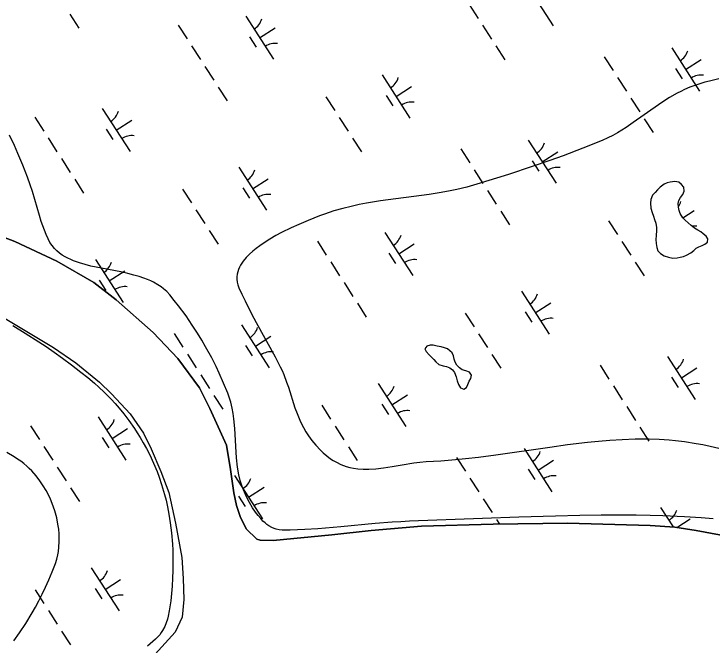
# Model space of a CAD drawing. Extents: x 3937982 to 3958556, y 219448 to 241894.
# Drawn here: x 3946498 to 3947179, y 230826 to 231442 of the extents above; entities that cross this region are included whole.
import ezdxf

# ---------------------------------------------------------------- set-up
doc = ezdxf.new("R2010")
doc.units = 0
for name, color, linetype in [('V-SITE-VEGE', 7, 'Continuous'), ('V-TOPO-SHOR', 7, 'Continuous'), ('V-WETL-SWMP', 7, 'Continuous')]:
    doc.layers.add(name, color=color, linetype=linetype)

msp = doc.modelspace()

# ---------------------------------------------------------------- linework, layer by layer
at = {"layer": 'V-SITE-VEGE'}
for points in [[(3947185.612, 231378.07), (3947176.46, 231376.067), (3947171.803, 231374.847), (3947167.049, 231373.44), (3947162.202, 231371.816), (3947157.268, 231369.944), (3947152.257, 231367.789), (3947148.515, 231365.999), (3947144.833, 231364.084), (3947137.618, 231359.935), (3947132.897, 231356.968), (3947126.687, 231352.822), (3947102.165, 231335.443), (3947095.046, 231330.667), (3947086.733, 231325.555), (3947082.199, 231323.032), (3947077.265, 231320.53), (3947071.881, 231318.109), (3947052.845, 231310.412), (3947033.641, 231303.138), (3947020.761, 231298.493), (3947003.508, 231292.533), (3946980.405, 231284.933), (3946949.494, 231275.281), (3946939.789, 231272.557), (3946930.012, 231270.245), (3946923.46, 231268.9), (3946914.687, 231267.302), (3946902.931, 231265.453), (3946855.522, 231259.034), (3946841.946, 231256.798), (3946834.712, 231255.411), (3946827.01, 231253.75), (3946818.812, 231251.733), (3946810.091, 231249.259), (3946800.824, 231246.204), (3946796.056, 231244.446), (3946785.007, 231240.051), (3946775.777, 231236.115), (3946768.562, 231232.826), (3946758.934, 231228.071), (3946753.534, 231225.173), (3946747.535, 231221.705), (3946741.012, 231217.55), (3946737.721, 231215.254), (3946734.372, 231212.743), (3946731.022, 231210.001), (3946727.725, 231207.005), (3946724.561, 231203.726), (3946721.632, 231200.146), (3946720.317, 231198.264), (3946719.107, 231196.298), (3946718.025, 231194.244), (3946717.096, 231192.1), (3946716.344, 231189.859), (3946715.799, 231187.52), (3946715.496, 231185.079), (3946715.472, 231182.531), (3946715.766, 231179.873), (3946716.43, 231177.1), (3946717.509, 231174.204), (3946720.385, 231167.902), (3946723.416, 231161.595), (3946729.844, 231148.965), (3946734.332, 231140.535), (3946752.673, 231106.768), (3946757.697, 231097.113), (3946759.487, 231093.413), (3946761.119, 231089.695), (3946763.993, 231082.228), (3946765.703, 231077.229), (3946772.134, 231057.173), (3946774.202, 231051.445), (3946776.891, 231044.922), (3946778.509, 231041.453), (3946780.405, 231037.764), (3946782.646, 231033.842), (3946785.319, 231029.679), (3946788.528, 231025.261), (3946792.407, 231020.58), (3946797.031, 231015.707), (3946799.71, 231013.17), (3946803.273, 231010.118), (3946806.868, 231007.446), (3946809.278, 231005.867), (3946812.512, 231003.999), (3946816.85, 231001.91), (3946819.344, 231000.908), (3946822.205, 230999.93), (3946825.492, 230999.01), (3946829.265, 230998.205), (3946833.596, 230997.578), (3946838.571, 230997.208), (3946844.28, 230997.177), (3946850.834, 230997.57), (3946858.346, 230998.447), (3946866.948, 230999.817), (3946876.774, 231001.572), (3946887.954, 231003.407), (3946893.885, 231004.132), (3946900.177, 231004.605)], [(3946749.513, 230940.28), (3946746.474, 230942.053), (3946744.803, 230943.245), (3946742.95, 230944.746), (3946740.908, 230946.634), (3946738.667, 230948.986), (3946736.23, 230951.886), (3946733.602, 230955.422), (3946730.803, 230959.67), (3946727.856, 230964.657), (3946724.817, 230970.342), (3946722.728, 230974.776), (3946720.95, 230979.261), (3946719.922, 230982.278), (3946718.736, 230986.329), (3946717.44, 230991.774), (3946716.156, 230999.108), (3946715.107, 231008.163), (3946714.671, 231013.708), (3946713.329, 231036.943), (3946712.438, 231046.495), (3946711.75, 231051.535), (3946710.796, 231056.87), (3946709.477, 231062.492), (3946707.669, 231068.404), (3946706.55, 231071.417), (3946702.499, 231081.252), (3946698.176, 231090.951), (3946695.143, 231097.339), (3946690.906, 231105.762), (3946684.909, 231116.811), (3946681.305, 231123.025), (3946677.026, 231130.039), (3946671.927, 231137.934), (3946665.82, 231146.798), (3946658.476, 231156.708), (3946654.398, 231161.898), (3946649.923, 231167.354), (3946647.011, 231170.505), (3946643.841, 231173.346), (3946641.594, 231175.079), (3946638.448, 231177.198), (3946634, 231179.715), (3946631.344, 231181.01), (3946628.212, 231182.369), (3946624.524, 231183.783), (3946620.18, 231185.235), (3946615.074, 231186.709), (3946609.092, 231188.196), (3946602.121, 231189.701), (3946583.337, 231193.298), (3946572.861, 231195.518), (3946567.458, 231196.875), (3946561.89, 231198.52), (3946556.221, 231200.552), (3946553.424, 231201.733), (3946550.636, 231203.06), (3946547.878, 231204.555), (3946545.162, 231206.239), (3946542.512, 231208.144), (3946539.948, 231210.296), (3946537.502, 231212.733), (3946535.207, 231215.496), (3946533.089, 231218.625), (3946531.192, 231222.172), (3946529.337, 231226.328), (3946527.635, 231230.534), (3946524.586, 231239.075), (3946522.755, 231244.84), (3946515.91, 231268.089), (3946513.789, 231274.685), (3946511.097, 231282.134), (3946506.535, 231293.818), (3946501.818, 231305.409), (3946498.506, 231313.061), (3946493.782, 231323.139)], [(3946496.921, 231137.354), (3946509.023, 231130.139), (3946522.228, 231121.691), (3946529.456, 231116.827), (3946537.142, 231111.474), (3946545.324, 231105.586), (3946554.046, 231099.106), (3946563.356, 231091.971), (3946570.119, 231086.562), (3946576.58, 231081.077), (3946580.729, 231077.366), (3946586.069, 231072.337), (3946592.862, 231065.464), (3946596.581, 231061.435), (3946600.691, 231056.733), (3946605.217, 231051.216), (3946610.174, 231044.709), (3946615.568, 231036.972), (3946618.333, 231032.706), (3946621.2, 231028.04), (3946624.172, 231022.927), (3946627.244, 231017.305), (3946630.416, 231011.112), (3946634.172, 231003.086), (3946637.543, 230994.994), (3946639.583, 230989.565), (3946642.049, 230982.294), (3946644.91, 230972.54), (3946646.331, 230966.944), (3946647.773, 230960.532), (3946649.19, 230953.186), (3946650.521, 230944.777), (3946651.684, 230935.16), (3946652.569, 230924.17), (3946652.86, 230918.317), (3946653.036, 230912.085), (3946653.079, 230905.453), (3946652.971, 230898.402), (3946652.684, 230890.912), (3946652.199, 230882.966), (3946650.91, 230868.784), (3946650.171, 230862.879), (3946649.53, 230858.923), (3946648.414, 230853.688), (3946647.613, 230850.741), (3946646.53, 230847.442), (3946645.033, 230843.782), (3946642.952, 230839.784), (3946641.66, 230837.748), (3946640.132, 230835.664), (3946638.317, 230833.546), (3946636.163, 230831.422), (3946628.153, 230824.484)], [(3946900.177, 231004.605), (3946914.478, 231005.455), (3946928.781, 231006.663), (3946938.314, 231007.638), (3946951.024, 231009.113), (3946967.976, 231011.316), (3947020.707, 231018.855), (3947037.925, 231021.171), (3947057.602, 231023.5), (3947068.096, 231024.551), (3947079.291, 231025.489), (3947091.228, 231026.25), (3947103.965, 231026.748), (3947117.547, 231026.873), (3947127.312, 231026.609), (3947137.026, 231025.964), (3947143.475, 231025.337), (3947152.048, 231024.266), (3947163.424, 231022.447), (3947169.904, 231021.221), (3947177.293, 231019.662), (3947185.717, 231017.688)], [(3946497.931, 230829.634), (3946503.44, 230837.482), (3946509.402, 230846.573), (3946515.769, 230857.069), (3946518.966, 230862.697), (3946522.22, 230868.712), (3946525.513, 230875.135), (3946528.819, 230881.975), (3946532.104, 230889.243), (3946535.329, 230896.952), (3946538.451, 230905.095), (3946539.812, 230909.355), (3946540.867, 230913.807), (3946541.406, 230916.875), (3946541.914, 230921.067), (3946542.225, 230926.818), (3946542.217, 230930.173), (3946542.043, 230934.058), (3946541.631, 230938.545), (3946540.886, 230943.722), (3946539.675, 230949.665), (3946537.83, 230956.453), (3946536.648, 230960.051), (3946535.235, 230963.858), (3946533.558, 230967.878), (3946531.573, 230972.101), (3946529.241, 230976.519), (3946526.509, 230981.108), (3946523.316, 230985.843), (3946519.599, 230990.677), (3946515.286, 230995.555), (3946512.918, 230997.947), (3946510.377, 231000.321), (3946507.649, 231002.662), (3946504.72, 231004.949), (3946501.58, 231007.173), (3946498.216, 231009.313), (3946491.039, 231013.403)], [(3947180.218, 230948.676), (3947168.229, 230949.651), (3947152.242, 230950.698), (3947130.929, 230951.675), (3947118.749, 230952.039), (3947104.829, 230952.305), (3947088.92, 230952.426), (3947070.74, 230952.359), (3947049.961, 230952.062), (3947026.215, 230951.496), (3946990.596, 230950.401), (3946954.977, 230949.129), (3946883.735, 230946.36), (3946875.365, 230945.961), (3946866.997, 230945.436), (3946850.267, 230944.099), (3946816.829, 230940.939), (3946794.553, 230939.081), (3946781.823, 230938.313), (3946767.28, 230937.834), (3946759.524, 230937.791), (3946756.571, 230938.012), (3946753.724, 230938.625), (3946751.889, 230939.233), (3946749.513, 230940.28)]]:
    msp.add_lwpolyline(points, dxfattribs=at)
at = {"layer": 'V-TOPO-SHOR'}
for points in [[(3947173.2, 231224.691), (3947170.394, 231226.954), (3947167.92, 231228.894), (3947164.956, 231230.502), (3947161.989, 231232.599), (3947158.528, 231235.019), (3947155.554, 231237.772), (3947152.744, 231240.199), (3947150.43, 231242.63), (3947147.931, 231246.861), (3947146.92, 231249.798), (3947146.231, 231253.064), (3947145.869, 231256.499), (3947146.655, 231259.616), (3947148.265, 231262.252), (3947150.528, 231265.219), (3947151.638, 231268.668), (3947151.437, 231272.432), (3947149.281, 231275.193), (3947146.477, 231277.292), (3947142.541, 231278.07), (3947138.128, 231277.372), (3947135.189, 231276.686), (3947132.418, 231275.513), (3947128.356, 231272.527), (3947125.602, 231269.715), (3947123.333, 231267.4), (3947120.906, 231264.756), (3947119.31, 231260.484), (3947118.858, 231256.716), (3947119.396, 231252.137), (3947120.42, 231247.891), (3947121.932, 231244.141), (3947122.946, 231241.043), (3947124.129, 231237.291), (3947124.826, 231233.205), (3947124.856, 231230.094), (3947124.578, 231225.345), (3947124.127, 231221.249), (3947124.328, 231217.648), (3947125.024, 231213.565), (3947126.038, 231210.464), (3947128.684, 231207.707), (3947132.309, 231205.452), (3947136.579, 231204.023), (3947140.681, 231203.083), (3947144.933, 231203.454), (3947148.036, 231204.14), (3947150.977, 231204.824), (3947154.071, 231206.163), (3947158.304, 231208.5), (3947161.227, 231210.82), (3947163.498, 231212.807), (3947166.103, 231214.306), (3947169.2, 231215.647), (3947171.971, 231216.823), (3947174.406, 231218.812), (3947174.865, 231221.925), (3947173.2, 231224.691)], [(3946476.292, 231227.948), (3946498.984, 231219.553), (3946539.964, 231200.158), (3946575.831, 231179.545), (3946597.679, 231162.52), (3946633.66, 231130.49), (3946657.687, 231105.33), (3946678.954, 231076.646), (3946689.179, 231056.473), (3946705.156, 231020.741)], [(3946487.713, 231145.438), (3946536.474, 231116.106), (3946558.298, 231100.949), (3946581.555, 231082.31), (3946593.089, 231070.776), (3946611.226, 231051.388), (3946624.235, 231032.413), (3946631.846, 231017.11), (3946641.389, 230995.072), (3946649.055, 230974.411), (3946655.647, 230944.654), (3946661.814, 230910.93), (3946662.953, 230890.437), (3946663.626, 230869.939), (3946661.935, 230852.912), (3946655.328, 230838.166), (3946632.511, 230813.236)], [(3946920.921, 231114.757), (3946917.965, 231115.709), (3946914.844, 231116.659), (3946910.908, 231117.44), (3946906.972, 231118.218), (3946903.863, 231118.185), (3946900.596, 231117.333), (3946898.661, 231114.695), (3946900.158, 231112.092), (3946903.14, 231108.684), (3946905.454, 231106.415), (3946907.443, 231104.144), (3946909.591, 231102.039), (3946912.565, 231099.448), (3946916.669, 231098.18), (3946919.786, 231097.558), (3946923.071, 231096.282), (3946925.711, 231094.344), (3946927.704, 231091.582), (3946929.219, 231087.34), (3946930.241, 231083.422), (3946931.587, 231079.834), (3946933.584, 231076.746), (3946936.707, 231075.468), (3946939.474, 231076.969), (3946940.754, 231079.929), (3946942.032, 231083.052), (3946943.639, 231085.849), (3946944.424, 231089.132), (3946942.433, 231091.895), (3946938.818, 231093.169), (3946935.208, 231094.113), (3946932.57, 231096.05), (3946930.086, 231098.807), (3946928.42, 231101.574), (3946927.407, 231104.675), (3946926.884, 231107.779), (3946925.543, 231110.876), (3946920.921, 231114.757)], [(3946705.156, 231020.741), (3946709.36, 230996.78), (3946712.619, 230974.207), (3946715.076, 230961.644), (3946718.681, 230950.962), (3946724.626, 230939.135), (3946734.751, 230928.983), (3946738.026, 230927.85), (3946750.849, 230927.514), (3946808.123, 230933.222), (3946846.304, 230937.337), (3946895.669, 230941.566), (3946965.565, 230943.671), (3947038.042, 230944.404), (3947118.467, 230942.424), (3947142.721, 230940.804), (3947163.5, 230937.285), (3947217.67, 230927.346)]]:
    msp.add_lwpolyline(points, dxfattribs=at)
at = {"layer": 'V-WETL-SWMP'}
for p, q in [((3946997.043, 231472.041), (3947024.105, 231429.998)), ((3946942.177, 231450.644), (3946950.837, 231437.19)), ((3946552.594, 231441.242), (3946561.254, 231427.788)), ((3946724.046, 231439.31), (3946751.109, 231397.267)), ((3946658.181, 231430.715), (3946666.841, 231417.262)), ((3946737.578, 231418.289), (3946752.713, 231428.031)), ((3946955.167, 231430.463), (3946963.827, 231417.01)), ((3946727.842, 231419.158), (3946734.337, 231409.068)), ((3946671.171, 231410.535), (3946679.831, 231397.081)), ((3946968.157, 231410.283), (3946976.817, 231396.829)), ((3947139.609, 231408.351), (3947166.671, 231366.308)), ((3947073.744, 231399.756), (3947082.404, 231386.302)), ((3947153.14, 231387.329), (3947168.275, 231397.072)), ((3946684.161, 231390.354), (3946692.821, 231376.9)), ((3947143.405, 231388.199), (3947149.9, 231378.108)), ((3946857.176, 231382.012), (3946884.238, 231339.968)), ((3947086.734, 231379.575), (3947095.394, 231366.122)), ((3946870.707, 231360.99), (3946885.842, 231370.733)), ((3946697.151, 231370.173), (3946705.811, 231356.719)), ((3946802.31, 231360.615), (3946810.969, 231347.161)), ((3946860.972, 231361.859), (3946867.467, 231351.769)), ((3947099.724, 231359.395), (3947108.384, 231345.941)), ((3946584.179, 231349.281), (3946611.241, 231307.238)), ((3946518.314, 231340.686), (3946526.974, 231327.232)), ((3946597.71, 231328.259), (3946612.846, 231338.002)), ((3946815.299, 231340.434), (3946823.959, 231326.98)), ((3947112.713, 231339.214), (3947121.373, 231325.76)), ((3946587.975, 231329.128), (3946594.47, 231319.038)), ((3946531.304, 231320.505), (3946539.964, 231307.051)), ((3946828.289, 231320.253), (3946836.949, 231306.799)), ((3946999.741, 231318.322), (3947026.804, 231276.278)), ((3946933.876, 231309.727), (3946942.536, 231296.273)), ((3947013.273, 231297.3), (3947028.408, 231307.042)), ((3946544.294, 231300.324), (3946552.954, 231286.871)), ((3947003.537, 231298.169), (3947010.032, 231288.079)), ((3946717.308, 231291.982), (3946744.371, 231249.939)), ((3946946.866, 231289.546), (3946955.526, 231276.092)), ((3946557.284, 231280.144), (3946565.944, 231266.69)), ((3946730.84, 231270.961), (3946745.975, 231280.703)), ((3946662.442, 231270.585), (3946671.102, 231257.131)), ((3946721.104, 231271.83), (3946727.599, 231261.739)), ((3946959.856, 231269.365), (3946968.516, 231255.911)), ((3946675.432, 231250.404), (3946684.092, 231236.951)), ((3946972.846, 231249.184), (3946981.506, 231235.731)), ((3947150.451, 231242.607), (3947161.537, 231249.744)), ((3947078.005, 231239.626), (3947086.665, 231226.172)), ((3946688.422, 231230.224), (3946697.082, 231216.77)), ((3946859.874, 231228.292), (3946886.937, 231186.249)), ((3946794.009, 231219.697), (3946802.669, 231206.243)), ((3946873.405, 231207.27), (3946888.541, 231217.013)), ((3947090.995, 231219.445), (3947099.655, 231205.991)), ((3946863.67, 231208.14), (3946870.165, 231198.049)), ((3946577.441, 231201.953), (3946604.503, 231159.909)), ((3946806.999, 231199.516), (3946815.659, 231186.063)), ((3947103.984, 231199.264), (3947112.644, 231185.811)), ((3946590.972, 231180.931), (3946606.108, 231190.674)), ((3946581.237, 231181.8), (3946587.732, 231171.71)), ((3946819.989, 231179.336), (3946828.649, 231165.882)), ((3946993.003, 231170.993), (3947020.066, 231128.95)), ((3947006.535, 231149.972), (3947021.67, 231159.714)), ((3946832.979, 231159.155), (3946841.639, 231145.701)), ((3946938.137, 231149.596), (3946946.797, 231136.143)), ((3946996.799, 231150.841), (3947003.294, 231140.751)), ((3946487.713, 231145.438), (3946536.475, 231116.106)), ((3946720.007, 231138.263), (3946747.069, 231096.219)), ((3946654.142, 231129.668), (3946662.802, 231116.214)), ((3946733.538, 231117.241), (3946748.674, 231126.983)), ((3946951.127, 231129.416), (3946959.787, 231115.962)), ((3946536.475, 231116.106), (3946558.298, 231100.949)), ((3946723.803, 231118.11), (3946730.298, 231108.02)), ((3946667.132, 231109.487), (3946675.792, 231096.033)), ((3946964.117, 231109.235), (3946972.777, 231095.781)), ((3947135.569, 231107.303), (3947162.632, 231065.26)), ((3946558.298, 231100.949), (3946581.555, 231082.311)), ((3947069.704, 231098.708), (3947078.364, 231085.255)), ((3947149.1, 231086.282), (3947164.236, 231096.024)), ((3946680.122, 231089.306), (3946688.782, 231075.852)), ((3947139.365, 231087.151), (3947145.86, 231077.06)), ((3946581.555, 231082.311), (3946593.089, 231070.777)), ((3946853.136, 231080.964), (3946880.199, 231038.921)), ((3947082.694, 231078.528), (3947091.354, 231065.074)), ((3946593.089, 231070.777), (3946611.227, 231051.388)), ((3946693.112, 231069.125), (3946701.772, 231055.672)), ((3946866.667, 231059.942), (3946881.803, 231069.685)), ((3946798.27, 231059.567), (3946806.93, 231046.113)), ((3946856.932, 231060.812), (3946863.427, 231050.721)), ((3947095.684, 231058.347), (3947104.344, 231044.893)), ((3946611.227, 231051.388), (3946624.235, 231032.413)), ((3946580.14, 231048.233), (3946607.202, 231006.19)), ((3946514.275, 231039.638), (3946522.935, 231026.184)), ((3946593.671, 231027.211), (3946608.806, 231036.954)), ((3946811.26, 231039.386), (3946819.92, 231025.932)), ((3947108.674, 231038.166), (3947117.334, 231024.712)), ((3946624.235, 231032.413), (3946631.846, 231017.111)), ((3946583.936, 231028.081), (3946590.431, 231017.99)), ((3946527.265, 231019.457), (3946535.925, 231006.004)), ((3946631.846, 231017.111), (3946641.389, 230995.072)), ((3946824.25, 231019.205), (3946832.91, 231005.752)), ((3946995.702, 231017.274), (3947022.764, 230975.231)), ((3946929.837, 231008.679), (3946938.497, 230995.225)), ((3947009.233, 230996.252), (3947024.369, 231005.995)), ((3946540.255, 230999.277), (3946548.914, 230985.823)), ((3946999.498, 230997.121), (3947005.993, 230987.031)), ((3946641.389, 230995.072), (3946649.055, 230974.412)), ((3946713.269, 230990.934), (3946740.331, 230948.891)), ((3946942.827, 230988.498), (3946951.487, 230975.044)), ((3946553.244, 230979.096), (3946561.904, 230965.642)), ((3946726.8, 230969.913), (3946741.936, 230979.655)), ((3946649.055, 230974.412), (3946655.647, 230944.654)), ((3946717.065, 230970.782), (3946723.56, 230960.692)), ((3946955.817, 230968.317), (3946964.477, 230954.864)), ((3947128.831, 230959.975), (3947141.102, 230940.912)), ((3947144.713, 230940.467), (3947157.498, 230948.696)), ((3946655.647, 230944.654), (3946661.814, 230910.93)), ((3946968.807, 230948.137), (3946971.641, 230943.733)), ((3946661.814, 230910.93), (3946662.953, 230890.437)), ((3946573.402, 230900.905), (3946600.464, 230858.862)), ((3946586.933, 230879.883), (3946602.068, 230889.626)), ((3946662.953, 230890.437), (3946663.627, 230869.939)), ((3946577.198, 230880.753), (3946583.693, 230870.662)), ((3946518.536, 230879.508), (3946527.196, 230866.054)), ((3946663.627, 230869.939), (3946661.935, 230852.912)), ((3946531.526, 230859.327), (3946540.185, 230845.873)), ((3946661.935, 230852.912), (3946655.327, 230838.166)), ((3946544.515, 230839.146), (3946553.175, 230825.693)), ((3946655.327, 230838.166), (3946632.511, 230813.236))]:
    msp.add_line(p, q, dxfattribs=at)
for points in [[(3947173.2, 231224.691), (3947170.394, 231226.954), (3947167.919, 231228.894), (3947164.957, 231230.501), (3947161.989, 231232.598), (3947158.527, 231235.019), (3947155.553, 231237.771), (3947152.745, 231240.198), (3947150.429, 231242.63), (3947147.931, 231246.861), (3947146.919, 231249.797), (3947146.231, 231253.064), (3947145.869, 231256.498), (3947146.656, 231259.616), (3947148.266, 231262.251), (3947150.528, 231265.22), (3947151.639, 231268.669), (3947151.437, 231272.432), (3947149.281, 231275.193), (3947146.477, 231277.292), (3947142.541, 231278.071), (3947138.128, 231277.372), (3947135.189, 231276.687), (3947132.418, 231275.513), (3947128.356, 231272.526), (3947125.602, 231269.715), (3947123.333, 231267.4), (3947120.905, 231264.757), (3947119.311, 231260.485), (3947118.858, 231256.715), (3947119.396, 231252.137), (3947120.421, 231247.892), (3947121.932, 231244.142), (3947122.945, 231241.042), (3947124.129, 231237.29), (3947124.825, 231233.204), (3947124.857, 231230.095), (3947124.577, 231225.345), (3947124.128, 231221.248), (3947124.328, 231217.649), (3947125.024, 231213.564), (3947126.038, 231210.464), (3947128.685, 231207.708), (3947132.309, 231205.453), (3947136.579, 231204.023), (3947140.681, 231203.082), (3947144.933, 231203.453), (3947148.036, 231204.139), (3947150.976, 231204.823), (3947154.072, 231206.164), (3947158.304, 231208.499), (3947161.227, 231210.82), (3947163.499, 231212.807), (3947166.103, 231214.307), (3947169.199, 231215.648), (3947171.97, 231216.822), (3947174.405, 231218.811), (3947174.865, 231221.925)], [(3946920.921, 231114.757), (3946917.965, 231115.709), (3946914.845, 231116.66), (3946910.909, 231117.439), (3946906.972, 231118.217), (3946903.863, 231118.186), (3946900.597, 231117.334), (3946898.66, 231114.695), (3946900.159, 231112.092), (3946903.14, 231108.684), (3946905.455, 231106.416), (3946907.442, 231104.145), (3946909.592, 231102.038), (3946912.564, 231099.449), (3946916.669, 231098.181), (3946919.786, 231097.558), (3946923.072, 231096.282), (3946925.711, 231094.344), (3946927.703, 231091.582), (3946929.219, 231087.341), (3946930.241, 231083.423), (3946931.587, 231079.835), (3946933.583, 231076.746), (3946936.706, 231075.468), (3946939.473, 231076.969), (3946940.753, 231079.928), (3946942.031, 231083.051), (3946943.639, 231085.85), (3946944.424, 231089.132), (3946942.432, 231091.895), (3946938.818, 231093.168), (3946935.207, 231094.113), (3946932.569, 231096.051), (3946930.086, 231098.808), (3946928.421, 231101.574), (3946927.407, 231104.674), (3946926.885, 231107.779), (3946925.544, 231110.875)]]:
    msp.add_lwpolyline(points, close=True, dxfattribs=at)
msp.add_lwpolyline([(3947217.67, 230927.346), (3947163.5, 230937.285), (3947142.722, 230940.804), (3947118.467, 230942.423), (3947038.041, 230944.405), (3946965.566, 230943.672), (3946895.669, 230941.566), (3946846.303, 230937.337), (3946808.123, 230933.222), (3946750.848, 230927.515), (3946738.026, 230927.851), (3946734.752, 230928.983), (3946724.627, 230939.135), (3946718.681, 230950.961), (3946715.077, 230961.645), (3946712.619, 230974.206), (3946709.361, 230996.78), (3946705.156, 231020.742), (3946689.18, 231056.472), (3946678.954, 231076.645), (3946657.688, 231105.329), (3946633.661, 231130.49), (3946597.678, 231162.521), (3946575.831, 231179.546), (3946539.964, 231200.159), (3946498.983, 231219.554), (3946476.291, 231227.947)], dxfattribs=at)
for centre, start, end in [((3946722.827, 231441.643), 301.99668, 343.540338), ((3946752.727, 231395.191), 81.996677, 123.540335), ((3947138.39, 231410.684), 301.99668, 343.540338), ((3946855.956, 231384.344), 301.99668, 343.540338), ((3947168.29, 231364.232), 81.996677, 123.540335), ((3946885.856, 231337.893), 81.996677, 123.540335), ((3946582.96, 231351.614), 301.99668, 343.540338), ((3946612.86, 231305.162), 81.996677, 123.540335), ((3946998.522, 231320.654), 301.99668, 343.540338), ((3946716.089, 231294.315), 301.99668, 343.540338), ((3947028.422, 231274.203), 81.996677, 123.540335), ((3946745.989, 231247.863), 81.996677, 123.540335), ((3947131.652, 231263.356), 325.615266, 343.540338), ((3947161.552, 231216.904), 81.996677, 96.959611), ((3946858.655, 231230.625), 301.99668, 343.540338), ((3946888.555, 231184.173), 81.996677, 123.540335), ((3946576.222, 231204.285), 301.99668, 343.540338), ((3946606.122, 231157.834), 81.996677, 123.540335), ((3946991.784, 231173.326), 301.99668, 343.540338), ((3947021.684, 231126.874), 81.996677, 123.540335), ((3946718.788, 231140.595), 301.99668, 343.540338), ((3946748.688, 231094.143), 81.996677, 123.540335), ((3947134.35, 231109.636), 301.99668, 343.540338), ((3946851.917, 231083.297), 301.99668, 343.540338), ((3947164.25, 231063.184), 81.996677, 123.540335), ((3946881.817, 231036.845), 81.996677, 123.540335), ((3946578.92, 231050.566), 301.99668, 343.540338), ((3946608.82, 231004.114), 81.996677, 123.540335), ((3946994.483, 231019.607), 301.99668, 343.540338), ((3947024.383, 230973.155), 81.996677, 123.540335), ((3946712.05, 230993.267), 301.99668, 343.540338), ((3946741.95, 230946.815), 81.996677, 123.540335), ((3947127.612, 230962.308), 301.99668, 343.540338), ((3946572.182, 230903.238), 301.99668, 343.540338), ((3946602.082, 230856.786), 81.996677, 123.540335)]:
    msp.add_arc(centre, 17.623, start, end, dxfattribs=at)

doc.saveas('drawing.dxf')
